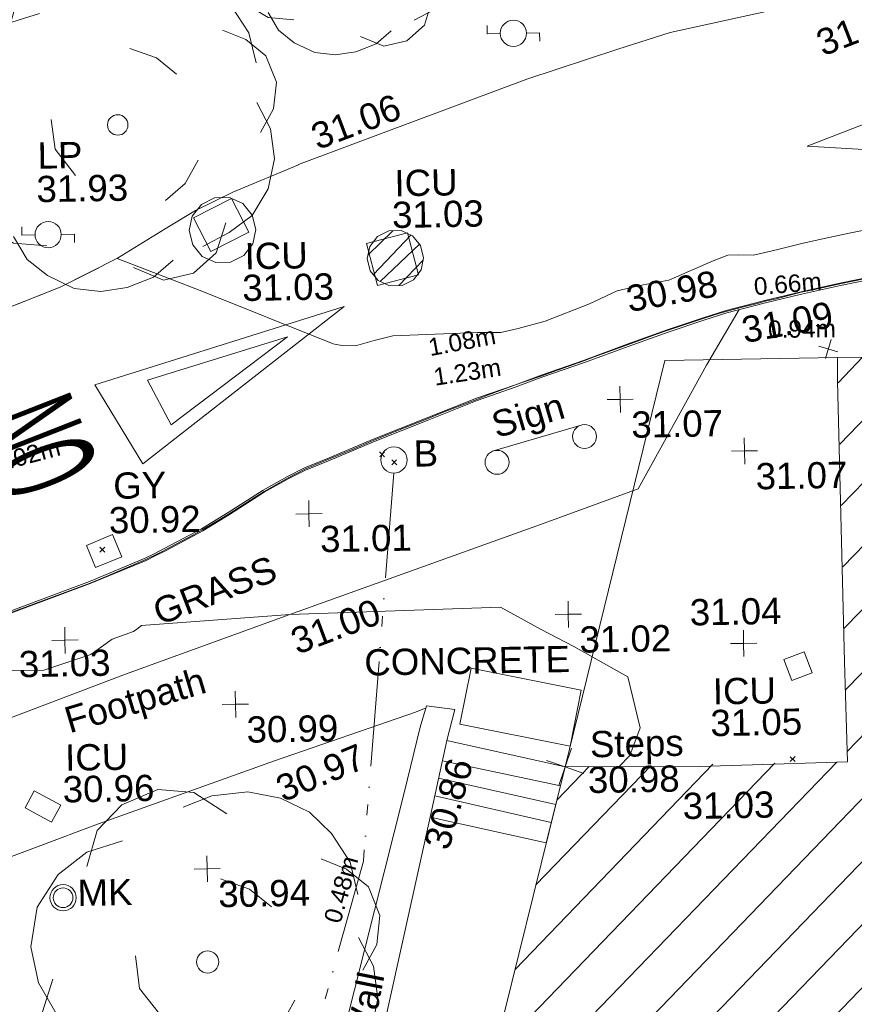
# Model space of a CAD drawing. Header units: millimetres. Extents: x -287732 to 520720, y -88450 to 287754.
# Tile 350 of 383: x 348279 to 360209, y 184843 to 198909. Entities that reach past the tile are written whole.
import ezdxf

# ---------------------------------------------------------------- set-up
doc = ezdxf.new("R2010")
doc.units = ezdxf.units.MM
for name, pattern in [('IMPORT-HIDDEN2 _3_', [4762.5, 3175, -1587.5]), ('IMPORT-UG_ELEC_QLB2 _2_', [2500, 1500, -300.0000000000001, 0, -50, 150, -300.0000000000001, 0, -200]), ('IMPORT-UG_ELEC_STREET LIGHTING_QLB2 _2_', [2700, 1500, -300.0000000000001, 0, -250, 150, -300.0000000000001, 0, -200])]:
    doc.linetypes.add(name, pattern=pattern)
for name, color, linetype, lineweight, true_color in [('00_TOPO_BUILDING_OUTLINE', 5, 'Continuous', 9, 0x0000ff), ('00_TOPO_EAVE', 7, 'Continuous', 9, 0x666666), ('00_TOPO_FOOTPATH', 7, 'Continuous', 9, 0xa50000), ('00_TOPO_FURN_BOLLARD', 7, 'Continuous', 9, 0x666666), ('00_TOPO_FURN_LAMP_POST', 7, 'Continuous', 9, 0x666666), ('00_TOPO_FURN_MARKER_POST', 7, 'Continuous', 9, 0x666666), ('00_TOPO_FURN_SIGN', 7, 'Continuous', 9, 0x666666), ('00_TOPO_KERB_BOTTOM', 1, 'Continuous', 9, 0xff0000), ('00_TOPO_KERB_TOP', 7, 'Continuous', 9, 0xa500a5), ('00_TOPO_LEVEL_SPOT', 7, 'Continuous', 9, 0x666666), ('00_TOPO_ROAD_MARKING_ARROWS', 7, 'Continuous', 9, 0x999999), ('00_TOPO_ROOF_OVERHANG', 7, 'Continuous', 9, 0xff7fff), ('00_TOPO_SERV_GULLY', 7, 'Continuous', 9, 0x5252a5), ('00_TOPO_SERV_IC', 5, 'Continuous', 9, 0x0000ff), ('00_TOPO_TREE', 7, 'Continuous', 9, 0x666666), ('00_TOPO_WALL', 7, 'Continuous', 9, 0x7c00a5), ('00_UAV_BUILDING_HATCH', 7, 'Continuous', 9, 0x999999), ('00_UAV_STEPS', 7, 'Continuous', 9, 0x666666), ('00_UAV_WALL', 7, 'Continuous', 9, 0x7c00a5), ('01_DTM_CONTOUR_MNR', 7, 'Continuous', 9, 0xa5a552), ('12333-PUM-2D-U-0001-C01 - Rev2_REVIT IMPORT_dwg', 7, 'Continuous', 9, 0x767676), ('PUM-CHAMBER EXTENTS', 6, 'IMPORT-HIDDEN2 _3_', 9, 0xff00ff), ('PUM-ELECTRIC-QLB2', 1, 'IMPORT-UG_ELEC_QLB2 _2_', 9, 0xff0000), ('PUM-ELECTRIC-SL-QLB2', 7, 'IMPORT-UG_ELEC_STREET LIGHTING_QLB2 _2_', 9, 0xff7f7f)]:
    doc.layers.add(name, color=color, linetype=linetype, lineweight=lineweight, true_color=true_color)
for name, color, linetype, lineweight in [('00_TOPO_ROAD_TEXT', 7, 'Continuous', 9), ('00_TOPO_SURVEY_TEXT', 7, 'Continuous', 9), ('00_UAV_SURFACE', 7, 'Continuous', 9), ('GEN-TEXT', 7, 'Continuous', 9)]:
    doc.layers.add(name, color=color, linetype=linetype, lineweight=lineweight)
doc.styles.add('Arial_1', font='arial.ttf', dxfattribs={"height": 250})
doc.styles.add('Swis721 Lt BT_2', font='swissl.ttf', dxfattribs={"height": 375})
doc.styles.add('Swis721 Lt BT_36', font='swissl.ttf', dxfattribs={"width": 0.398204, "height": 1495.6})

# ---------------------------------------------------------------- blocks, each defined once
blk = doc.blocks.new('12333-PUM-2D-U-0001-C01 - Rev2_REVIT IMPORT_dwg_CONIFEROUS_TREE_2-2077550-Site Location Plan Proposed')
at = {"layer": '00_TOPO_TREE', "color": 254, "true_color": 0xcccccc, "flags": 128}
for points in [[(534257171.1353952, 725750459.2795485), (534257280.8806794, 725750825.0971624), (534257536.953009, 725751081.169492), (534257902.7706228, 725751227.4965374), (534258268.5882367, 725751190.9147761), (534258597.8240892, 725750971.4242078)], [(534258158.8429526, 725751044.5877306), (534258451.4970436, 725751154.3330146), (534258817.3146576, 725751190.9147761), (534259146.55051, 725751117.7512534), (534259439.204601, 725750971.4242078), (534259658.6951693, 725750751.9336394), (534259841.6039762, 725750459.2795485), (534259914.767499, 725750130.043696)], [(534256841.8995427, 725748959.4273317), (534256658.9907358, 725749288.663184), (534256585.827213, 725749654.4807979), (534256658.9907358, 725750056.8801732), (534256878.481304, 725750386.1160257), (534257171.1353952, 725750605.606594), (534257536.953009, 725750715.3518782)], [(534259548.9498852, 725750495.8613099), (534259805.0222149, 725750386.1160257), (534260024.5127832, 725750203.2072186), (534260134.2580673, 725749910.5531278), (534260097.6763059, 725749617.8990365), (534259951.3492604, 725749361.8267069)], [(534258524.6605664, 725750312.9525028), (534258817.3146576, 725750203.2072186), (534259036.8052258, 725750020.298412)], [(534259914.767499, 725749691.0625594), (534260061.0945445, 725749398.4084682), (534260097.6763059, 725749069.1726158), (534260024.5127832, 725748739.9367633), (534259841.6039762, 725748447.2826723), (534259585.5316465, 725748264.3738654), (534259292.8775555, 725748118.0468198)], [(534257902.7706228, 725748922.8455702), (534257683.2800546, 725749215.4996614), (534257646.6982932, 725749544.7355137)], [(534257573.5347704, 725748154.6285812), (534257207.7171565, 725748191.2103426), (534256915.0630655, 725748374.1191496), (534256732.1542585, 725748666.7732407), (534256695.5724972, 725748996.009093), (534256805.3177813, 725749325.2449454)], [(534259256.2957941, 725749069.1726158), (534259109.9687486, 725748813.1002861), (534258890.4781801, 725748630.1914791)], [(534259548.9498852, 725748374.1191496), (534259439.204601, 725748044.883297), (534259183.1322713, 725747825.3927287), (534258853.8964189, 725747752.229206), (534258524.6605664, 725747898.5562515)], [(534258963.641703, 725747971.7197741), (534258744.1511347, 725747788.8109674), (534258451.4970436, 725747679.0656832), (534258158.8429526, 725747642.4839218), (534257866.1888615, 725747679.0656832), (534257573.5347704, 725747825.3927287), (534257354.0442021, 725748008.3015357), (534257207.7171565, 725748264.3738654)]]:
    blk.add_lwpolyline(points, dxfattribs=at)
at = {"layer": '00_TOPO_TREE', "color": 254, "true_color": 0xcccccc}
blk.add_circle((534258378.3335209, 725749471.5719911), 112.8508906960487, dxfattribs=at)
blk = doc.blocks.new('12333-PUM-2D-U-0001-C01 - Rev2_REVIT IMPORT_dwg_CONIFEROUS_TREE_2-2077551-Site Location Plan Proposed')
at = {"layer": '00_TOPO_TREE', "color": 254, "true_color": 0xcccccc, "flags": 128}
for points in [[(534253466.4402457, 725747976.2438531), (534253608.7872778, 725748450.7339597), (534253940.9303523, 725748782.8770343), (534254415.420459, 725748972.6730769), (534254889.9105656, 725748925.2240661), (534255316.9516615, 725748640.5300022)], [(534254747.5635336, 725748735.4280237), (534255127.1556189, 725748877.7750556), (534255601.6457254, 725748925.2240661), (534256028.6868215, 725748830.326045), (534256408.2789067, 725748640.5300022), (534256692.9729707, 725748355.8359383), (534256930.218024, 725747976.2438531), (534257025.1160453, 725747549.2027571)], [(534253039.3991498, 725746030.834416), (534252802.1540966, 725746457.8755119), (534252707.2560751, 725746932.3656185), (534252802.1540966, 725747454.3047358), (534253086.8481605, 725747881.3458316), (534253466.4402457, 725748166.0398957), (534253940.9303523, 725748308.3869276)], [(534256550.6259387, 725748023.6928637), (534256882.7690135, 725747881.3458316), (534257167.4630774, 725747644.1007785), (534257309.8101092, 725747264.5086931), (534257262.3610986, 725746884.9166079), (534257072.5650561, 725746552.7735332)], [(534255222.0536402, 725747786.4478104), (534255601.6457254, 725747644.1007785), (534255886.3397895, 725747406.8557252)], [(534257025.1160453, 725746979.8146291), (534257214.912088, 725746600.2225438), (534257262.3610986, 725746173.1814479), (534257167.4630774, 725745746.1403519), (534256930.218024, 725745366.5482666), (534256598.0749494, 725745129.3032134), (534256218.4828641, 725744939.5071706)], [(534254415.420459, 725745983.3854052), (534254130.7263951, 725746362.9774907), (534254083.2773843, 725746790.0185865)], [(534253988.3793631, 725744986.9561815), (534253513.8892564, 725745034.4051921), (534253134.2971711, 725745271.6502453), (534252897.0521178, 725745651.2423306), (534252849.6031071, 725746078.2834266), (534252991.9501391, 725746505.3245225)], [(534256171.0338535, 725746173.1814479), (534255981.2378108, 725745841.0383732), (534255696.5437468, 725745603.79332)], [(534256550.6259387, 725745271.6502453), (534256408.2789067, 725744844.6091493), (534256076.1358322, 725744559.9150853), (534255649.0947362, 725744465.0170641), (534255222.0536402, 725744654.8131068)], [(534255791.4417682, 725744749.7111281), (534255506.7477043, 725744512.4660747), (534255127.1556189, 725744370.1190428), (534254747.5635336, 725744322.6700321), (534254367.9714484, 725744370.1190428), (534253988.3793631, 725744559.9150853), (534253703.685299, 725744797.1601387), (534253513.8892564, 725745129.3032134)]]:
    blk.add_lwpolyline(points, dxfattribs=at)
at = {"layer": '00_TOPO_TREE', "color": 254, "true_color": 0xcccccc}
blk.add_circle((534255032.2575976, 725746695.120565), 146.3752130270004, dxfattribs=at)
blk = doc.blocks.new('12333-PUM-2D-U-0001-C01 - Rev2_REVIT IMPORT_dwg_MSL_Eaves_SYM_1-V20-Site Location Plan Proposed')
at = {"layer": '00_TOPO_EAVE', "color": 254, "true_color": 0xcccccc}
for p, q in [((356.5791934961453, -116.0873754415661), (-356.5791934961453, 116.0873754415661)), ((-116.0873754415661, -356.5791934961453), (116.0873754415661, 356.5791934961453))]:
    blk.add_line(p, q, dxfattribs=at)
blk = doc.blocks.new('12333-PUM-2D-U-0001-C01 - Rev2_REVIT IMPORT_dwg_MSL_Bollard_2-2077182-Site Location Plan Proposed')
at = {"layer": '00_TOPO_FURN_BOLLARD', "color": 254, "true_color": 0xcccccc}
blk.add_circle((0, 0), 62.50000000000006, dxfattribs=at)
blk = doc.blocks.new('12333-PUM-2D-U-0001-C01 - Rev2_REVIT IMPORT_dwg_MSL_Lamp_Post_SYM-2077199-Site Location Plan Proposed')
at = {"layer": '00_TOPO_FURN_LAMP_POST', "color": 254, "true_color": 0xcccccc, "flags": 128}
for points in [[(-500.1060478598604, 0), (-1000.212095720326, 0), (-1000.212095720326, 316.7338303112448)], [(500.1060478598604, 0), (1000.21209571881, 0), (1000.21209571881, -316.7338303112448)]]:
    blk.add_lwpolyline(points, dxfattribs=at)
at = {"layer": '00_TOPO_FURN_LAMP_POST', "color": 254, "true_color": 0xcccccc}
blk.add_circle((0, 0), 500.1060478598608, dxfattribs=at)
blk = doc.blocks.new('12333-PUM-2D-U-0001-C01 - Rev2_REVIT IMPORT_dwg_MSL_MarkerPost_SYM-2077183-Site Location Plan Proposed')
at = {"layer": '00_TOPO_FURN_MARKER_POST', "color": 254, "true_color": 0xcccccc}
for radius in [499.9079004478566, 374.9309253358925]:
    blk.add_circle((0, 0), radius, dxfattribs=at)
blk = doc.blocks.new('12333-PUM-2D-U-0001-C01 - Rev2_REVIT IMPORT_dwg_MM-2077200-Site Location Plan Proposed')
at = {"layer": '00_TOPO_LEVEL_SPOT', "color": 254, "true_color": 0xcccccc, "flags": 128}
for points in [[(500.0000000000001, 0), (0, 0), (0, 500.0000000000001)], [(0, -500.0000000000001), (0, 0), (-500.0000000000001, 0)]]:
    blk.add_lwpolyline(points, dxfattribs=at)
blk = doc.blocks.new('12333-PUM-2D-U-0001-C01 - Rev2_REVIT IMPORT_dwg_MSL_Sign_SYM-2077194-Site Location Plan Proposed')
at = {"layer": '00_TOPO_FURN_SIGN', "color": 254, "true_color": 0xcccccc}
blk.add_line((1862.281444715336, 0), (-1862.281444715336, 0), dxfattribs=at)
for centre, radius in [((-1862.281444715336, -488.8448533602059), 488.8448533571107), ((1862.281444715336, -488.8448533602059), 488.8448533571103)]:
    blk.add_circle(centre, radius, dxfattribs=at)
blk = doc.blocks.new('12333-PUM-2D-U-0001-C01 - Rev2_REVIT IMPORT_dwg_CONIFEROUS_TREE-2077251-Site Location Plan Proposed')
at = {"layer": '00_TOPO_TREE', "color": 254, "true_color": 0xcccccc, "flags": 128}
for points in [[(-1889.403682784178, 1545.875740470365), (-1717.639711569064, 2118.422311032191), (-1316.857112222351, 2519.204910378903), (-744.3105416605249, 2748.223538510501), (-171.763971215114, 2690.968881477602), (343.5279423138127, 2347.440939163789)], [(-343.5279423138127, 2461.950253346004), (114.5093140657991, 2633.714224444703), (687.0558846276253, 2690.968881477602), (1202.347798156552, 2576.459567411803), (1660.385054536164, 2347.440939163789), (2003.912996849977, 2003.912996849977), (2290.18628213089, 1545.875740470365), (2404.695596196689, 1030.583826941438)], [(-2404.695596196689, -801.5651986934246), (-2690.968881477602, -286.2732852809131), (-2805.478195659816, 286.2732852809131), (-2690.968881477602, 916.0745128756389), (-2347.440939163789, 1431.36642628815), (-1889.403682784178, 1774.894368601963), (-1316.857112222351, 1946.658339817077)], [(1832.149025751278, 1603.130397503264), (2232.93162509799, 1431.36642628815), (2576.459567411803, 1145.093141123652), (2748.223538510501, 687.0558846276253), (2690.968881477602, 229.0186282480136), (2461.950253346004, -171.763971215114)], [(229.0186282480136, 1316.857112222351), (687.0558846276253, 1145.093141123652), (1030.583826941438, 858.8198558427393)], [(2404.695596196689, 343.5279423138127), (2633.714224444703, -114.5093140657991), (2690.968881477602, -629.8012275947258), (2576.459567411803, -1145.093141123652), (2290.18628213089, -1603.130397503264), (1889.403682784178, -1889.403682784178), (1431.36642628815, -2118.422311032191)], [(-744.3105416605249, -858.8198558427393), (-1087.838483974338, -400.7825993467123), (-1145.093141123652, 114.5093140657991)], [(-1259.602455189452, -2061.167653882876), (-1832.149025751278, -2003.912996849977), (-2290.18628213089, -1717.639711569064), (-2576.459567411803, -1259.602455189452), (-2633.714224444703, -744.3105416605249), (-2461.950253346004, -229.0186282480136)], [(1374.111769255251, -629.8012275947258), (1145.093141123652, -1030.583826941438), (801.5651986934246, -1316.857112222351)], [(1832.149025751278, -1717.639711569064), (1660.385054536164, -2232.93162509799), (1259.602455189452, -2576.459567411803), (744.3105416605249, -2690.968881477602), (229.0186282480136, -2461.950253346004)], [(916.0745128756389, -2347.440939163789), (572.5465705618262, -2633.714224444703), (114.5093140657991, -2805.478195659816), (-343.5279423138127, -2862.732852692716), (-801.5651986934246, -2805.478195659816), (-1259.602455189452, -2576.459567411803), (-1603.130397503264, -2290.18628213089), (-1832.149025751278, -1889.403682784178)]]:
    blk.add_lwpolyline(points, dxfattribs=at)
at = {"layer": '00_TOPO_TREE', "color": 254, "true_color": 0xcccccc}
blk.add_circle((0, 0), 176.6246020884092, dxfattribs=at)
blk = doc.blocks.new('12333-PUM-2D-U-0001-C01 - Rev2_REVIT IMPORT_dwg_MSL_Node_Linework_1-2077247-Site Location Plan Proposed')
at = {"layer": '00_UAV_STEPS', "color": 254, "true_color": 0xcccccc, "flags": 128}
for points in [[(256.5421955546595, 704.8438894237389), (0, 0), (-704.8438894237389, 256.5421955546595)], [(704.8438894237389, -256.5421955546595), (0, 0), (-256.5421955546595, -704.8438894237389)]]:
    blk.add_lwpolyline(points, dxfattribs=at)
blk = doc.blocks.new('12333-PUM-2D-U-0001-C01 - Rev2_REVIT IMPORT_dwg_MGS62954_T2_Galway_ITM_3d_Rev1-2077680-Site Location Plan Proposed')
at = {"layer": '00_UAV_BUILDING_HATCH', "true_color": 0xcccccc}
h = blk.add_hatch(dxfattribs=at)
h.set_pattern_fill('FP_1', color=254, style=0, pattern_type=2)
h.set_pattern_definition([(45, (0, 0), (-441.9417382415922, 441.9417382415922), [])])
h.paths.add_polyline_path([(534273331.0839257, 725699413.308508), (534277278.0839257, 725714344.3085079), (534273552.7550198, 725715384.7219439), (534278107.7966213, 725729661.4495255), (534289916.7966213, 725729648.4495255), (534289758.7966213, 725730785.4495256), (534295105.895538, 725732008.9646726), (534299533.3955734, 725732012.6897947), (534299525.8615052, 725732274.3540393), (534303017.6669321, 725732237.6943834), (534303145.8580775, 725742131.6227318), (534297043.3569099, 725742233.1048254), (534282146.4326756, 725742249.4868032), (534282149.6354219, 725743193.6412102), (534265261.1107915, 725743195.2464387), (534265304.8585889, 725737414.824915), (534261265.5081948, 725737413.3337196), (534259042.3072209, 725729051.2211075), (534251896.866097, 725705079.4298507), (534273323.2049378, 725699415.3913133)])
at = {"layer": '00_TOPO_BUILDING_OUTLINE', "color": 254, "true_color": 0xcccccc, "flags": 128}
blk.add_lwpolyline([(534259042.3072208, 725729051.2211075), (534259897.3091376, 725732276.795404), (534260776.0814484, 725735574.7772835), (534261265.5081946, 725737413.3337195), (534263184.1196582, 725737385.6972247), (534265304.8585889, 725737414.8249149), (534265286.276136, 725738843.7359701), (534265254.8519086, 725742853.3948202), (534265261.1107914, 725743195.2464387), (534266299.5886774, 725743186.5933887)], dxfattribs=at)
at = {"layer": '00_TOPO_FOOTPATH', "color": 254, "true_color": 0xcccccc, "flags": 128}
for points in [[(534248562.9681848, 725736579.3094741), (534250584.7405633, 725737315.0757012), (534253329.4256321, 725738242.3550633), (534255006.9095218, 725738846.8755075), (534257369.0119515, 725739660.2037543), (534260974.7725107, 725740882.3517034), (534262378.3379819, 725741367.4649073), (534263388.3214845, 725743118.314409), (534263869.2367824, 725743903.2250398)], [(534248718.6373059, 725734679.9125371), (534250138.5690098, 725735167.1204989), (534251973.3285202, 725735792.0748065), (534254583.8702681, 725736718.4569662), (534257116.1752563, 725737574.0772308), (534259141.5322168, 725738235.1601133), (534259292.5698661, 725738292.5023692)]]:
    blk.add_lwpolyline(points, dxfattribs=at)
at = {"layer": '00_TOPO_KERB_BOTTOM', "color": 254, "true_color": 0xcccccc, "flags": 128}
blk.add_lwpolyline([(534253007.73765, 725739651.4470351), (534254513.2036013, 725740182.218458), (534255313.9175201, 725740497.9743291), (534255446.2902652, 725740561.472018), (534255600.77499, 725740637.0798049), (534256128.3606102, 725740905.385091), (534256515.2575369, 725741131.1085185), (534257018.2231947, 725741441.125225), (534257371.5838652, 725741630.5468358), (534257614.2167972, 725741748.9693147), (534257971.9909638, 725741885.0210356), (534258596.3252695, 725742136.2836055), (534259392.2173842, 725742438.7561476), (534260090.785956, 725742700.6828979), (534260651.6446939, 725742885.3966587), (534261035.7722545, 725743021.9161816), (534261631.0287184, 725743216.1938727), (534262259.9792496, 725743434.8875233), (534262834.6668957, 725743629.0457628), (534263351.6231827, 725743791.9608082), (534263681.9732645, 725743893.7713914), (534263919.6648933, 725743950.0803753), (534264237.7779372, 725744024.1794639), (534264756.5005994, 725744142.1624327), (534265314.2643883, 725744254.9026612), (534265781.8392074, 725744343.0651151)], dxfattribs=at)
at = {"layer": '00_TOPO_KERB_TOP', "color": 254, "true_color": 0xcccccc, "flags": 128}
blk.add_lwpolyline([(534253018.9617317, 725739619.3861037), (534254525.0856649, 725740150.3895066), (534255327.5114672, 725740466.8204468), (534255461.1025345, 725740530.9025508), (534255615.9411851, 725740606.683556), (534256144.6320884, 725740875.550937), (534256532.7308767, 725741101.9755548), (534257035.1748653, 725741411.670716), (534257387.0634971, 725741600.3032296), (534257627.7311522, 725741717.7665108), (534257984.3701372, 725741853.386553), (534258608.7012694, 725742104.647846), (534259404.2140736, 725742406.9762341), (534260102.0664224, 725742668.6344379), (534260662.646872, 725742853.2565471), (534261046.7315875, 725742989.7608429), (534261641.8775378, 725743184.0024649), (534262270.9938537, 725743402.753761), (534262845.2093115, 725743596.7524716), (534263361.7305361, 725743759.5304102), (534263690.9005562, 725743860.9773102), (534263927.4332249, 725743917.0117372), (534264245.3979426, 725743991.0762757), (534264763.6335043, 725744108.9484539), (534265320.7766499, 725744221.5632324), (534265788.2177959, 725744309.7004819)], dxfattribs=at)
at = {"layer": '00_TOPO_ROAD_MARKING_ARROWS', "color": 254, "true_color": 0xcccccc, "flags": 128}
for points in [[(534266500.0000001, 725746510), (534268800.0000001, 725746880.0000001), (534268870, 725746550), (534266540.0000001, 725746340), (534266580.0000001, 725746090), (534264880.0000001, 725746220), (534266430.0000002, 725746790.0000001)], [(534258221.8497787, 725744044.26908), (534254637.8840272, 725742988.8466429), (534255304.9838915, 725741850.4576197)], [(534255391.2859873, 725743040.2605919), (534255722.9905543, 725742397.8124392), (534257406.7161615, 725743627.76931)]]:
    blk.add_lwpolyline(points, close=True, dxfattribs=at)
at = {"layer": '00_TOPO_ROOF_OVERHANG', "color": 254, "true_color": 0xcccccc, "flags": 128}
blk.add_lwpolyline([(534265261.1107914, 725743195.2464387), (534262790.5252287, 725743195.2464387), (534261265.5081946, 725737413.3337195)], dxfattribs=at)
at = {"layer": '00_TOPO_SERV_GULLY', "color": 254, "true_color": 0xcccccc, "flags": 128}
blk.add_lwpolyline([(534254857.0514476, 725740844.6595424), (534254479.8479709, 725740695.2343891), (534254605.6896157, 725740377.5642723), (534254982.8930923, 725740526.9894255)], close=True, dxfattribs=at)
at = {"layer": '00_TOPO_SERV_IC', "color": 254, "true_color": 0xcccccc, "flags": 128}
for points in [[(534256332.7214807, 725744862.7649739), (534256877.6433774, 725745130.7153316), (534256638.2908187, 725745617.4788178), (534256093.368922, 725745349.52846)], [(534258559.4050146, 725744937.5054916), (534258705.3344342, 725744338.11608), (534259293.9322174, 725744481.4181324), (534259148.0027978, 725745080.8075442)], [(534264417.5586285, 725738893.3755678), (534264528.2168294, 725738590.5358405), (534264819.4514179, 725738696.953502), (534264708.793217, 725738999.7932292)], [(534253536.4037725, 725736963.2821481), (534253911.552343, 725736751.6864293), (534254048.1491549, 725736993.8657085), (534253673.0005842, 725737205.4614273)]]:
    blk.add_lwpolyline(points, close=True, dxfattribs=at)
at = {"layer": '00_TOPO_WALL', "color": 254, "true_color": 0xcccccc, "flags": 128}
for points in [[(534245389.5066136, 725741182.3384602), (534247902.2625425, 725742084.5268403), (534249885.7476711, 725742801.800884), (534252184.5528514, 725743647.4536372), (534254166.6340968, 725744393.0169076), (534254994.5964106, 725744789.9854509), (534255747.2996867, 725745235.44343), (534256122.2084268, 725745452.9025378), (534256660.4840959, 725745705.7297196), (534257606.4547107, 725746078.1135734), (534257604.3864709, 725746083.4379846), (534258824.9644786, 725746515.1033492), (534260889.6357856, 725747247.5686729), (534262196.0648, 725747653.3668263), (534262951.8717778, 725747875.9681308), (534264372.644926, 725748161.8445896)], [(534257018.1607851, 725729980.9570035), (534257548.9342801, 725731860.3387533), (534258201.6695234, 725734281.7364852), (534258961.0144713, 725737082.7835559), (534259206.3469223, 725738015.6631565), (534259301.1525841, 725738320.0592211)]]:
    blk.add_lwpolyline(points, dxfattribs=at)
at = {"layer": '00_UAV_STEPS', "color": 254, "true_color": 0xcccccc}
for p, q in [((534261193.6507151, 725737143.3974471), (534259515.0319834, 725737531.931554)), ((534261122.7945267, 725736877.2225755), (534259455.6086993, 725737284.9959855)), ((534259395.2499924, 725737034.1732349), (534261054.6405644, 725736621.1987541))]:
    blk.add_line(p, q, dxfattribs=at)
at = {"layer": '00_UAV_STEPS', "color": 254, "true_color": 0xcccccc, "flags": 128}
blk.add_lwpolyline([(534260978.0348648, 725736333.4255517), (534259322.4909371, 725736731.8203955), (534259583.874, 725737818.0070001), (534261265.5081946, 725737413.3337195)], close=True, dxfattribs=at)
at = {"layer": '00_UAV_SURFACE', "color": 254, "true_color": 0xcccccc, "flags": 128}
blk.add_lwpolyline([(534259945.874, 725738848.0070001), (534261515.874, 725738507.0070002), (534261342.1848648, 725737707.3238851), (534259772.184865, 725738048.3238851)], close=True, dxfattribs=at)
at = {"layer": '00_UAV_WALL', "color": 254, "true_color": 0xcccccc, "flags": 128}
for points in [[(534259583.874, 725737818.0070001), (534259702.874, 725738263.007), (534259301.1525841, 725738320.0592211)], [(534259322.4909371, 725736731.8203955), (534258558.874, 725733539.0070001), (534258127.3058747, 725731877.0293419), (534257578.8740001, 725729765.007), (534257323.874, 725729828.0070002), (534257066.874, 725729891.0070001), (534257018.1607851, 725729980.9570035)]]:
    blk.add_lwpolyline(points, dxfattribs=at)
at = {"layer": '01_DTM_CONTOUR_MNR', "color": 254, "true_color": 0xcccccc, "flags": 128}
for points in [[(534262032.3435543, 725737402.2878972), (534262195.1938262, 725737561.270639), (534262347.6163738, 725737951.6082299), (534262185.1555869, 725738686.9941908), (534261422.38525, 725739130.1407645), (534260957.8402429, 725739382.715557), (534260382.4967214, 725739710.7532789), (534257370, 725739660), (534255248.7022979, 725739538.7148266), (534255180.8401641, 725739487.8032788), (534255129.279921, 725739453.8545995), (534254824.0497195, 725739353.6153435), (534254515.5962399, 725739137.4440467), (534253837.7357555, 725738927.30084), (534253175.340795, 725738928.4829129)], [(534253356.6978371, 725739746.5441536), (534254524.7202798, 725740157.9195805), (534254722.5353161, 725740236.3940521), (534255323.1282052, 725740480.3076924), (534255374.0404041, 725740503.030303), (534255456.357143, 725740540.9285717), (534255562.4508198, 725740593.0737706), (534255613.1325967, 725740620.3011049), (534256003.0645162, 725740819.1397849), (534256136.6129032, 725740890.1612903), (534256393.8848921, 725741035.3453238), (534256525.5903615, 725741113.2289157), (534256836.6603774, 725741300.5094341), (534257032.7605633, 725741420.8591549), (534257168.3076925, 725741495.5384616), (534257381.3006994, 725741613.0489511), (534257481.2500001, 725741662.2159091), (534257622.0661159, 725741731.9008265), (534257777.5, 725741793.7500002), (534257974.1046512, 725741873.5813954), (534258290.0000001, 725741995), (534258604.1536301, 725742123.3854796), (534258942.1325649, 725742255.4697406), (534259394.3983741, 725742426.8048782), (534259624.3875195, 725742515.9283514), (534260094.6955403, 725742685.9133792), (534260250.6790124, 725742742.2839506), (534260651.9693879, 725742882.122449), (534260750.0000001, 725742915.0000001), (534261043.0303031, 725743010.909091), (534261190.9588068, 725743060.2556821), (534261632.3179919, 725743210.7280334), (534261784.1818184, 725743263.3636367), (534262261.7073171, 725743424.8780488), (534262695.5306998, 725743574.7715374), (534262833.9943476, 725743624.0084785), (534263235.3965183, 725743746.4506769), (534263351.4448051, 725743785.6655843), (534263591.5596332, 725743854.071101), (534263683.0357143, 725743880.8928572), (534263727.760989, 725743892.5137365), (534263908.6688312, 725743938.6688312), (534264163.662842, 725743995.3751104), (534264241.6783217, 725744014.9650352), (534264378.6666667, 725744044.0000001), (534264760.0000001, 725744134.5471699), (534264903.5000001, 725744160.5), (534265311.6488551, 725744245.0534352), (534265661.9333335, 725744309.2)], [(534265861.8970051, 725745041.0362797), (534265480.3483218, 725744969.2685245), (534265166.6564456, 725744910.0470655), (534264799.8062066, 725744833.2914323), (534264433.599457, 725744752.8336728), (534264086.3208422, 725744674.8068472), (534263869.3263426, 725744684.7680331), (534263718.0462937, 725744685.1675363), (534263509.7676858, 725744603.7005397), (534262870.7986491, 725744342.4126686), (534262502.3849765, 725744278.1079812), (534262126.2718787, 725744201.8023007), (534261731.0114806, 725744024.4842912), (534261091.6194143, 725743787.6802096), (534260704.0016314, 725743688.1785742), (534260455.3924769, 725743636.6574358), (534260121.8327048, 725743641.3385562), (534258909.8179862, 725743614.3168349), (534258644.2062736, 725743552.0317174), (534258375.3362747, 725743481.174361), (534258185.9194529, 725743487.8039514), (534258100.3142948, 725743503.2450541), (534258054.0258343, 725743514.8711876), (534256166.7641434, 725744311.2848411), (534254992.7385417, 725744788.8859438)], [(534254724.4120647, 725744660.4449096), (534254170.0000001, 725744390), (534253172.1959832, 725744018.9573002), (534252180.0000002, 725743650.0000001), (534252153.9984339, 725743636.2136992), (534250126.5084478, 725742561.2174326), (534249675.1113361, 725742400.9210527), (534249338.6275273, 725742215.7542769), (534249150.0000001, 725742010.0000001), (534249113.4638554, 725741962.4598396), (534248197.5101411, 725741687.7414067), (534247634.3277394, 725741410.5059032), (534245986.9022996, 725740114.1030366), (534245322.3274122, 725739559.3249269), (534242970.5199674, 725737866.297664), (534242767.0164425, 725737738.6801766), (534242603.8464557, 725737646.1148571), (534239490.0000001, 725736160.0000001), (534237424.0170395, 725734869.9787009), (534237401.6031415, 725734851.0317049), (534237386.7762394, 725734818.5030985), (534236089.3232542, 725733675.7995386)]]:
    blk.add_lwpolyline(points, dxfattribs=at)
for name in ['12333-PUM-2D-U-0001-C01 - Rev2_REVIT IMPORT_dwg_CONIFEROUS_TREE_2-2077550-Site Location Plan Proposed', '12333-PUM-2D-U-0001-C01 - Rev2_REVIT IMPORT_dwg_CONIFEROUS_TREE_2-2077551-Site Location Plan Proposed']:
    blk.add_blockref(name, (0, 0))
for name, p, xscale, yscale, zscale in [('12333-PUM-2D-U-0001-C01 - Rev2_REVIT IMPORT_dwg_MSL_Lamp_Post_SYM-2077199-Site Location Plan Proposed', (534260709.6423747, 725747905.536638), 0.375, 0.375, 0.375), ('12333-PUM-2D-U-0001-C01 - Rev2_REVIT IMPORT_dwg_MSL_Lamp_Post_SYM-2077199-Site Location Plan Proposed', (534254009.8630214, 725745145.621351), 0.375, 0.375, 0.375), ('12333-PUM-2D-U-0001-C01 - Rev2_REVIT IMPORT_dwg_MSL_Eaves_SYM_1-V20-Site Location Plan Proposed', (534265131.9806322, 725743317.520879), 0.375, 0.375, 0.375), ('12333-PUM-2D-U-0001-C01 - Rev2_REVIT IMPORT_dwg_MM-2077200-Site Location Plan Proposed', (534262144.5876248, 725742649.9665141), 0.375, 0.375, 0.375), ('12333-PUM-2D-U-0001-C01 - Rev2_REVIT IMPORT_dwg_MSL_Bollard_2-2077182-Site Location Plan Proposed', (534258895.8784461, 725741840.3185917), 3, 3, 3), ('12333-PUM-2D-U-0001-C01 - Rev2_REVIT IMPORT_dwg_MM-2077200-Site Location Plan Proposed', (534263908.5970075, 725741881.8260658), 0.375, 0.375, 0.375), ('12333-PUM-2D-U-0001-C01 - Rev2_REVIT IMPORT_dwg_MM-2077200-Site Location Plan Proposed', (534257667.6314894, 725741093.3662742), 0.375, 0.375, 0.375), ('12333-PUM-2D-U-0001-C01 - Rev2_REVIT IMPORT_dwg_MM-2077200-Site Location Plan Proposed', (534261349.6979347, 725739593.2101082), 0.375, 0.375, 0.375), ('12333-PUM-2D-U-0001-C01 - Rev2_REVIT IMPORT_dwg_MM-2077200-Site Location Plan Proposed', (534254148.3721441, 725739348.1591971), 0.375, 0.375, 0.375), ('12333-PUM-2D-U-0001-C01 - Rev2_REVIT IMPORT_dwg_MM-2077200-Site Location Plan Proposed', (534263848.2888207, 725739133.7640424), 0.375, 0.375, 0.375), ('12333-PUM-2D-U-0001-C01 - Rev2_REVIT IMPORT_dwg_MM-2077200-Site Location Plan Proposed', (534256569.7199857, 725738390.3083475), 0.375, 0.375, 0.375), ('12333-PUM-2D-U-0001-C01 - Rev2_REVIT IMPORT_dwg_MSL_Node_Linework_1-2077247-Site Location Plan Proposed', (534261265.5081946, 725737413.3337195), 0.375, 0.375, 0.375), ('12333-PUM-2D-U-0001-C01 - Rev2_REVIT IMPORT_dwg_CONIFEROUS_TREE-2077251-Site Location Plan Proposed', (534256107.874, 725734717.007), 0.9, 0.9, 0.9), ('12333-PUM-2D-U-0001-C01 - Rev2_REVIT IMPORT_dwg_MM-2077200-Site Location Plan Proposed', (534256124.5861997, 725736046.9849821), 0.375, 0.375, 0.375), ('12333-PUM-2D-U-0001-C01 - Rev2_REVIT IMPORT_dwg_MSL_MarkerPost_SYM-2077183-Site Location Plan Proposed', (534254058.3733072, 725735669.8548926), 0.375, 0.375, 0.375)]:
    blk.add_blockref(name, p, dxfattribs=dict(xscale=xscale, yscale=yscale, zscale=zscale))
at = {"xscale": 0.35, "yscale": 0.35, "zscale": 0.35, "rotation": 15.43194615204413}
blk.add_blockref('12333-PUM-2D-U-0001-C01 - Rev2_REVIT IMPORT_dwg_MSL_Sign_SYM-2077194-Site Location Plan Proposed', (534260951.4094902, 725742119.6840922), dxfattribs=at)
at = {"layer": '00_TOPO_BUILDING_OUTLINE', "color": 251, "true_color": 0x666666, "insert": (534262935.9988956, 725737013.2366635), "char_height": 375, "width": 1495.902363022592, "attachment_point": 1, "line_spacing_factor": 1.005061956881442, "style": 'Swis721 Lt BT_2'}
blk.add_mtext('31.03', dxfattribs=at)
at = {"layer": '00_TOPO_FOOTPATH', "color": 251, "true_color": 0x666666, "char_height": 375, "attachment_point": 1, "line_spacing_factor": 1.005061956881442, "style": 'Swis721 Lt BT_2'}
for s, insert, width, rotation in [('31.00', (534257340.3635973, 725739434.8912472), 1495.902363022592, 19.598895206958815), ('Footpath', (534254090.317265, 725738375.8992391), 2436.183848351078, 15.587695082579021), ('30.97', (534257088.8388363, 725737326.7636011), 1495.902363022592, 21.550595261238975)]:
    blk.add_mtext(s, dxfattribs=dict(at, insert=insert, width=width, rotation=rotation))
at = {"layer": '00_TOPO_FURN_BOLLARD', "insert": (534259178.636766, 725742114.5159416), "char_height": 375, "width": 398.9072968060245, "attachment_point": 1, "line_spacing_factor": 1.005061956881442, "style": 'Swis721 Lt BT_2'}
blk.add_mtext('B', dxfattribs=at)
at = {"layer": '00_TOPO_FURN_LAMP_POST', "char_height": 375, "attachment_point": 1, "line_spacing_factor": 1.005061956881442, "style": 'Swis721 Lt BT_2'}
for s, insert, width in [('LP', (534253878.7521611, 725746464.5019517), 707.5855621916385), ('31.93', (534253853.9809691, 725745986.0465721), 1495.902363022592)]:
    blk.add_mtext(s, dxfattribs=dict(at, insert=insert, width=width))
at = {"layer": '00_TOPO_FURN_MARKER_POST', "insert": (534254265.4568816, 725735923.2366954), "char_height": 375, "width": 907.0392105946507, "attachment_point": 1, "line_spacing_factor": 1.005061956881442, "style": 'Swis721 Lt BT_2'}
blk.add_mtext('MK', dxfattribs=at)
at = {"layer": '00_TOPO_FURN_SIGN', "insert": (534260266.6350083, 725742486.6703101), "char_height": 375, "width": 1206.219683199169, "attachment_point": 1, "rotation": 15.438946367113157, "line_spacing_factor": 1.005061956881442, "style": 'Swis721 Lt BT_2'}
blk.add_mtext('Sign', dxfattribs=at)
at = {"layer": '00_TOPO_KERB_BOTTOM', "color": 251, "true_color": 0x666666, "insert": (534262232.8045503, 725744263.0462402), "char_height": 375, "width": 1495.902363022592, "attachment_point": 1, "rotation": 9.189068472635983, "line_spacing_factor": 1.005061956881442, "style": 'Swis721 Lt BT_2'}
blk.add_mtext('30.98', dxfattribs=at)
at = {"layer": '00_TOPO_KERB_TOP', "color": 251, "true_color": 0x666666, "insert": (534263874.7648368, 725743791.2608114), "char_height": 375, "width": 1495.902363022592, "attachment_point": 1, "rotation": 9.189068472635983, "line_spacing_factor": 1.005061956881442, "style": 'Swis721 Lt BT_2'}
blk.add_mtext('31.09', dxfattribs=at)
at = {"layer": '00_TOPO_LEVEL_SPOT', "char_height": 375, "width": 1495.902363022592, "attachment_point": 1, "line_spacing_factor": 1.005061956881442, "style": 'Swis721 Lt BT_2'}
for s, insert in [('31.07', (534262297.4269378, 725742473.0039225)), ('31.07', (534264061.4269378, 725741704.8039227)), ('31.01', (534257820.4269378, 725740916.4039226)), ('31.04', (534263085.7205721, 725739777.7005283)), ('31.02', (534261502.5269378, 725739416.2039225)), ('31.03', (534253483.5014108, 725739205.2628325)), ('30.99', (534256722.5269378, 725738213.3039227)), ('30.94', (534256277.4269378, 725735870.0039226))]:
    blk.add_mtext(s, dxfattribs=dict(at, insert=insert))
at = {"layer": '00_TOPO_ROAD_TEXT', "color": 251, "true_color": 0x666666, "insert": (534254260.5635914, 725742950.5988173), "char_height": 1495.6, "width": 1420.243334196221, "attachment_point": 1, "rotation": 290.36594414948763, "line_spacing_factor": 1.005061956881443, "style": 'Swis721 Lt BT_36'}
blk.add_mtext('NO', dxfattribs=at)
at = {"layer": '00_TOPO_SERV_GULLY', "color": 251, "true_color": 0x666666, "char_height": 375, "attachment_point": 1, "line_spacing_factor": 1.005061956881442, "style": 'Swis721 Lt BT_2'}
for s, insert, width in [('GY', (534254877.7470228, 725741729.613931), 821.5590755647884), ('30.92', (534254807.4404283, 725741237.7960379), 1495.902363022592)]:
    blk.add_mtext(s, dxfattribs=dict(at, insert=insert, width=width))
at = {"layer": '00_TOPO_SERV_IC', "color": 251, "true_color": 0x666666, "char_height": 375, "attachment_point": 1, "line_spacing_factor": 1.005061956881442, "style": 'Swis721 Lt BT_2'}
for s, insert, width in [('ICU', (534258971.9372562, 725745980.6199762), 1021.012723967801), ('31.03', (534258929.8723352, 725745528.6777784), 1495.902363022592), ('ICU', (534256812.9347697, 725744975.4889119), 1021.012723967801), ('31.03', (534256770.8698487, 725744523.546714), 1495.902363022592), ('ICU', (534263395.3696684, 725738642.6003838), 1021.012723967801), ('31.05', (534263353.3047474, 725738190.658186), 1495.902363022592), ('ICU', (534254121.6603479, 725737857.4926461), 1021.012723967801), ('30.96', (534254079.595427, 725737405.5504482), 1495.902363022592)]:
    blk.add_mtext(s, dxfattribs=dict(at, insert=insert, width=width))
at = {"layer": '00_TOPO_SURVEY_TEXT', "color": 251, "true_color": 0x666666, "insert": (534255376.8555402, 725739884.8995539), "char_height": 375, "width": 2018.280965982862, "attachment_point": 1, "rotation": 20.082590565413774, "line_spacing_factor": 1.005061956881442, "style": 'Swis721 Lt BT_2'}
blk.add_mtext('GRASS', dxfattribs=at)
at = {"layer": '00_TOPO_SURVEY_TEXT', "color": 251, "true_color": 0x666666, "insert": (534258421.7146216, 725739142.8357935), "char_height": 375, "width": 3286.236302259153, "attachment_point": 1, "line_spacing_factor": 1.005061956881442, "style": 'Swis721 Lt BT_2'}
blk.add_mtext('CONCRETE', dxfattribs=at)
at = {"layer": '00_TOPO_WALL', "color": 251, "true_color": 0x666666, "char_height": 375, "width": 1495.902363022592, "attachment_point": 1, "line_spacing_factor": 1.005061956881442, "style": 'Swis721 Lt BT_2'}
for s, insert, rotation in [('31.14', (534264997.5497613, 725747847.6729013), 20.23760310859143), ('31.06', (534257755.7173888, 725746638.0777512), 19.718926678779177), ('30.86', (534259221.6244563, 725736342.3401356), 73.36717265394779)]:
    blk.add_mtext(s, dxfattribs=dict(at, insert=insert, rotation=rotation))
at = {"layer": '00_UAV_STEPS', "char_height": 375, "attachment_point": 1, "line_spacing_factor": 1.005061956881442, "style": 'Swis721 Lt BT_2'}
for s, insert, width in [('Steps', (534261625.8088914, 725737918.6511154), 1552.889119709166), ('30.98', (534261588.2894703, 725737408.5296079), 1495.902363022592)]:
    blk.add_mtext(s, dxfattribs=dict(at, insert=insert, width=width))
at = {"layer": '00_UAV_WALL', "color": 251, "true_color": 0x666666, "insert": (534258049.2881415, 725733568.2364274), "char_height": 375, "width": 1130.237340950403, "attachment_point": 1, "rotation": 77.55956956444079, "line_spacing_factor": 1.005061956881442, "style": 'Swis721 Lt BT_2'}
blk.add_mtext('Wall', dxfattribs=at)
blk = doc.blocks.new('12333-PUM-2D-U-0001-C01 - Rev2_REVIT IMPORT_dwg-1620468-Site Location Plan Proposed')
at = {"layer": 'PUM-CHAMBER EXTENTS', "true_color": 0xffaaff}
h = blk.add_hatch(dxfattribs=at)
h.set_pattern_fill('FP_3', color=211, style=0, pattern_type=2)
h.set_pattern_definition([(45, (-533641079.65, -725615854.3560001), (-265.1650429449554, 265.1650429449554), []), (45, (-533640902.873, -725615854.3560001), (-265.1650429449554, 265.1650429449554), [])])
h.paths.add_polyline_path([(617798.1802214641, 128475.7741822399), (617984.6069738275, 128479.1870483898), (618139.0997174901, 128553.5868324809), (618250.9162931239, 128693.8003832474), (618290.8231668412, 128868.6438213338), (618250.9162931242, 129043.4872594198), (618139.0997174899, 129183.7008101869), (617977.5200843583, 129261.5134604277), (617798.1802214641, 129261.5134604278), (617636.6005883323, 129183.7008101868), (617524.7840126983, 129043.48725942), (617484.8771389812, 128868.6438213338), (617524.7840126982, 128693.8003832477), (617636.6005883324, 128553.5868324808), (617784.5794185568, 128482.3239837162)])
at = {"layer": 'GEN-TEXT', "color": 253, "true_color": 0xaaaaaa}
for p, q in [((617612.9948138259, 126034.2884822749), (617683.7054919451, 126104.9991603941)), ((617683.7054919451, 126034.2884822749), (617612.9948138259, 126104.9991603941)), ((617783.9948137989, 125918.2884822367), (617854.7054919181, 125988.9991603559)), ((617854.7054919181, 125918.2884822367), (617783.9948137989, 125988.9991603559)), ((613589.9948137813, 124743.2884823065), (613660.7054919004, 124813.9991604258)), ((613660.7054919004, 124743.2884823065), (613589.9948137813, 124813.9991604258)), ((623404.9948138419, 121578.2884822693), (623475.705491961, 121648.9991603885)), ((623475.705491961, 121578.2884822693), (623404.9948138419, 121648.9991603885))]:
    blk.add_line(p, q, dxfattribs=at)
at = {"layer": 'PUM-CHAMBER EXTENTS', "color": 211, "linetype": 'Continuous', "true_color": 0xffaaff, "flags": 128}
for points in [[(615899.0790451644, 129314.1438212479), (615852.1836834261, 129519.6058256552), (615852.0165899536, 129520.3379099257), (615720.1505207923, 129685.6927305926), (615529.5985297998, 129777.4577330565), (615318.1017759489, 129777.4577330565), (615127.5497849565, 129685.6927305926), (614995.6837157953, 129520.3379099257), (614948.6212605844, 129314.1438212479), (614995.5166223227, 129108.6818168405), (614995.6837157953, 129107.94973257), (615127.5497849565, 128942.5949119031), (615318.1017759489, 128850.8299094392), (615529.5985297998, 128850.8299094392), (615720.1505207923, 128942.5949119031), (615852.0165899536, 129107.94973257)], [(618290.8231668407, 128868.6438213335), (618250.9162931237, 129043.4872594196), (618139.0997174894, 129183.7008101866), (617977.5200843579, 129261.5134604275), (617798.1802214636, 129261.5134604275), (617791.0933318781, 129258.1005942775), (617636.6005883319, 129183.7008101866), (617524.7840126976, 129043.4872594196), (617484.8771389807, 128868.6438213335), (617524.7840126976, 128693.8003832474), (617636.6005883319, 128553.5868324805), (617798.1802214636, 128475.7741822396), (617977.5200843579, 128475.7741822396), (617984.6069738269, 128479.1870483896), (618139.0997174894, 128553.5868324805), (618250.9162931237, 128693.8003832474)]]:
    blk.add_lwpolyline(points, close=True, dxfattribs=at)
at = {"layer": 'PUM-ELECTRIC-SL-QLB2', "color": 254, "true_color": 0xffd4d4, "flags": 128}
blk.add_lwpolyline([(617811.3044243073, 125798.5270841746), (617279.3501529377, 120264.6438212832), (615394.3501529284, 113901.6438213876), (614384.3501529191, 108839.6438213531), (612540.3501528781, 103167.6438213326), (611115.3501528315, 97023.64382136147), (610238.3501528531, 91065.6438213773), (612028.3501528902, 83630.64382132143), (615324.3501528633, 77935.64382137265), (617257.3501529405, 74795.64382135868), (619945.3501529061, 74064.64382132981), (623914.3501528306, 73441.64382130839), (624775.3501528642, 72526.64382138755), (627299.35015284, 66124.64382138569), (627910.3501528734, 64695.64382138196), (628666.3501529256, 63977.64382138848), (629583.350152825, 64013.64382135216), (632716.3501528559, 65371.64382135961), (634589.9866173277, 66199.09115950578)], dxfattribs=at)
blk.add_blockref('12333-PUM-2D-U-0001-C01 - Rev2_REVIT IMPORT_dwg_MGS62954_T2_Galway_ITM_3d_Rev1-2077680-Site Location Plan Proposed', (-533641079.6498471, -725615854.3561786))
at = {"layer": 'PUM-ELECTRIC-QLB2', "char_height": 250, "width": 1160.025439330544, "attachment_point": 2, "line_spacing_factor": 0.9417779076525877, "style": 'Arial_1'}
for s, insert, rotation in [('0.66m', (623480.3135068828, 128529.2889820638), 3.604128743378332), ('0.94m', (623680.4600182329, 127882.4470539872), 359.69625256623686), ('1.08m', (618796.5018873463, 127787.1512063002), 9.590760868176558), ('1.23m', (618869.1182307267, 127348.3975659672), 7.606710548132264), ('1.02m', (612539.910644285, 126266.9034016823), 13.921773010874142)]:
    blk.add_mtext(s, dxfattribs=dict(at, insert=insert, rotation=rotation))
at = {"layer": 'PUM-ELECTRIC-SL-QLB2', "insert": (616833.0268060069, 119900.1733630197), "char_height": 250, "width": 1160.025439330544, "attachment_point": 2, "rotation": 73.4983979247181, "line_spacing_factor": 0.9417779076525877, "style": 'Arial_1'}
blk.add_mtext('0.48m', dxfattribs=at)

msp = doc.modelspace()

# ---------------------------------------------------------------- block references
at = {"layer": '12333-PUM-2D-U-0001-C01 - Rev2_REVIT IMPORT_dwg', "color": 254, "linetype": 'IMPORT-UG_ELEC_STREET LIGHTING_QLB2 _2_', "true_color": 0xffd4d4, "rotation": 0.9999999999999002}
msp.add_blockref('12333-PUM-2D-U-0001-C01 - Rev2_REVIT IMPORT_dwg-1620468-Site Location Plan Proposed', (-261895.0770586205, 55869.5817132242), dxfattribs=at)

doc.saveas('drawing.dxf')
